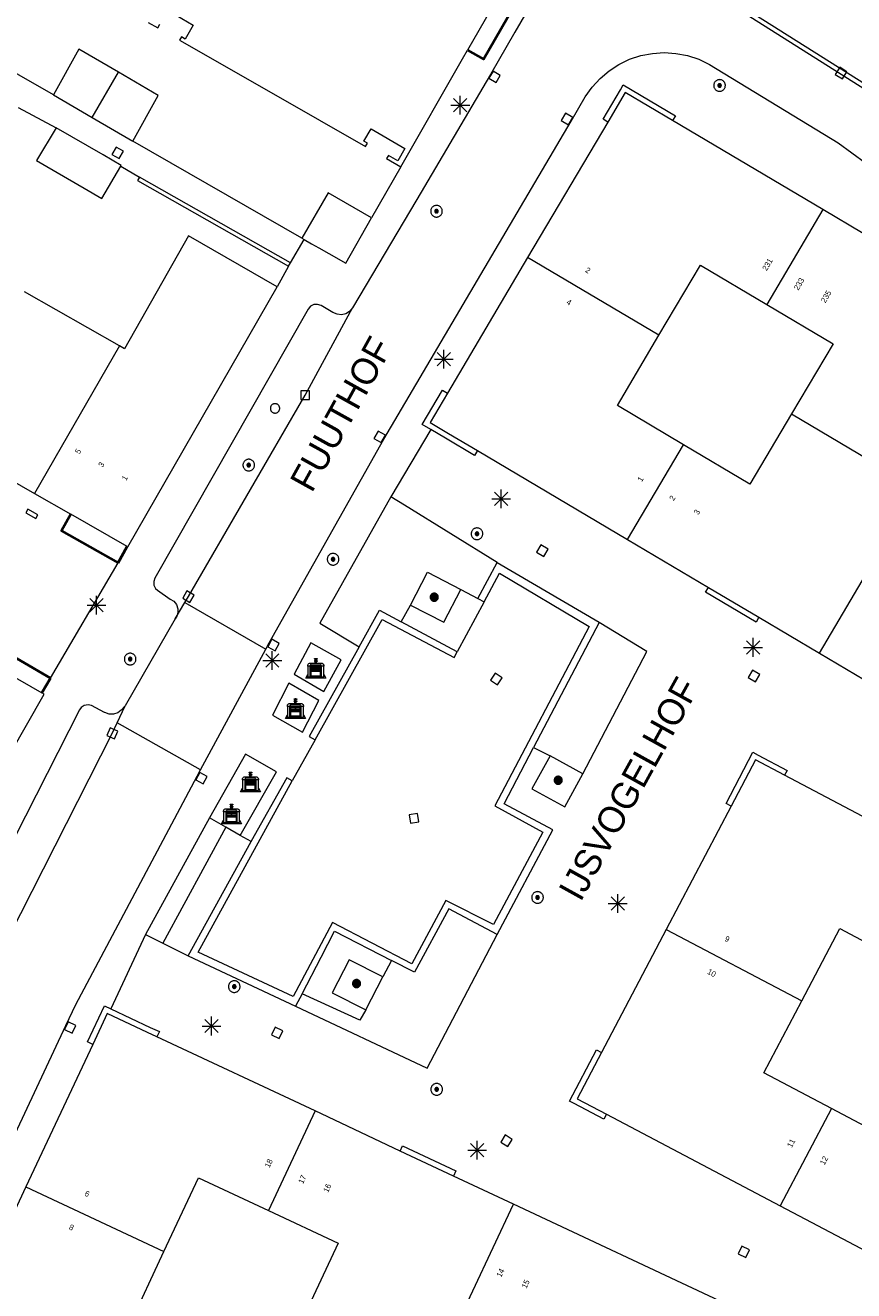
# Model space of a CAD drawing. Header units: metres. Extents: x 135779 to 137489, y 452643 to 455118.
# Tile 436 of 489: x 137313 to 137357, y 454522 to 454590. Entities that reach past the tile are written whole.
import ezdxf
from ezdxf.enums import TextEntityAlignment as Align

# ---------------------------------------------------------------- set-up
doc = ezdxf.new("R2010")
doc.units = ezdxf.units.M
for name, color, linetype, lineweight in [('KTop_BAK_Afval apart plaats', 96, 'Continuous', 13), ('KTop_BTD_Groenvoorziening', 62, 'Continuous', 13), ('KTop_GBI_Toegangstrap', 40, 'Continuous', 40), ('KTop_NAR_Huisnummer (t)', 7, 'Continuous', 13), ('KTop_NAR_Huisnummer tijdelijk (t)', 7, 'Continuous', 13), ('KTop_ORL_Weg_Straatnaam (t)', 7, 'Continuous', 13), ('KTop_OTD_Gesloten verharding', 15, 'Continuous', 13), ('KTop_OTD_Onverhard', 15, 'Continuous', 13), ('KTop_OTD_Open verharding', 15, 'Continuous', 13), ('KTop_PAL_Afsluitpaal', 222, 'Continuous', 13), ('KTop_PAL_Lichtmast', 40, 'Continuous', 13), ('KTop_PND_Grondvlaksituatie van BAG-pand [tachy]', 1, 'Continuous', 13), ('KTop_PND_Pandscheiding', 40, 'Continuous', 13), ('KTop_PUT_Inspectie- of rioolput', 15, 'Continuous', 13), ('KTop_PUT_Kolk', 15, 'Continuous', 13), ('KTop_SHD_Muur', 15, 'Continuous', 13), ('KTop_VGO_Boom', 92, 'Continuous', 13), ('KTop_WGD_Rijbaan_Lokale weg', 251, 'Continuous', 13), ('KTop_WGD_Rijbaan_Lokale weg_verkeersdrempel', 40, 'Continuous', 13), ('KTop_WGD_Voetpad', 251, 'Continuous', 13), ('KTop_WGD_Voetpad_achterpad', 251, 'Continuous', 13)]:
    doc.layers.add(name, color=color, linetype=linetype, lineweight=lineweight)
doc.styles.add('Style-ROVU', font='ROVU.shx')
doc.styles.add('Style-ROVUCURSIEF', font='ROVUCURSIEF.shx')

# ---------------------------------------------------------------- blocks, each defined once
blk = doc.blocks.new('BAK_Afval_apart_plaats')
at = {"layer": 'KTop_BAK_Afval apart plaats'}
for p, q in [((-0.43, 0.141), (-0.425, 0.168)), ((-0.43, 0.118), (-0.43, 0.141)), ((-0.29, 0.118), (-0.43, 0.118)), ((-0.43, 0.118), (-0.43, -0.457)), ((-0.29, 0.118), (-0.43, 0.118)), ((-0.425, 0.168), (-0.416, 0.193)), ((-0.416, 0.193), (-0.403, 0.215)), ((-0.403, 0.215), (-0.384, 0.24)), ((-0.384, 0.24), (-0.364, 0.258)), ((-0.364, 0.258), (-0.342, 0.272)), ((-0.342, 0.272), (0, 0.272)), ((-0.282, 0.167), (-0.29, 0.146)), ((-0.282, 0.167), (-0.29, 0.146)), ((-0.29, 0.146), (-0.29, 0.118)), ((-0.29, 0.146), (-0.29, 0.118)), ((-0.29, -0.429), (-0.29, 0.118)), ((-0.29, 0.118), (-0.29, -0.429)), ((-0.273, 0.186), (-0.282, 0.167)), ((-0.273, 0.186), (-0.282, 0.167)), ((-0.248, 0.217), (-0.273, 0.186)), ((-0.248, 0.217), (-0.273, 0.186)), ((0.248, 0.217), (-0.248, 0.217)), ((0.248, 0.217), (-0.248, 0.217)), ((-0.242, 0.081), (-0.242, 0.153)), ((-0.242, 0.153), (0.242, 0.153)), ((0.242, 0.081), (-0.242, 0.081)), ((-0.242, 0.034), (-0.242, 0.081)), ((-0.242, 0.081), (0.242, 0.081)), ((-0.242, -0.059), (-0.242, 0.034)), ((-0.242, 0.034), (0.242, 0.034)), ((0.242, 0.034), (-0.242, 0.034)), ((-0.073, 0.513), (-0.072, 0.515)), ((-0.073, 0.513), (-0.073, 0.49)), ((-0.072, 0.511), (-0.073, 0.513)), ((-0.072, 0.511), (-0.073, 0.513)), ((-0.073, 0.49), (-0.072, 0.488)), ((-0.073, 0.399), (-0.073, 0.376)), ((-0.072, 0.397), (-0.073, 0.399)), ((-0.073, 0.376), (-0.072, 0.374)), ((-0.072, 0.515), (-0.071, 0.516)), ((-0.07, 0.51), (-0.072, 0.511)), ((-0.07, 0.51), (-0.072, 0.511)), ((-0.072, 0.488), (-0.07, 0.486)), ((-0.07, 0.396), (-0.072, 0.397)), ((-0.072, 0.374), (-0.07, 0.373)), ((-0.071, 0.516), (-0.07, 0.517)), ((-0.07, 0.517), (-0.067, 0.519)), ((-0.069, 0.509), (-0.07, 0.51)), ((-0.069, 0.509), (-0.07, 0.51)), ((-0.07, 0.486), (-0.069, 0.485)), ((-0.069, 0.395), (-0.07, 0.396)), ((-0.07, 0.373), (-0.069, 0.371)), ((-0.066, 0.507), (-0.069, 0.509)), ((-0.066, 0.507), (-0.069, 0.509)), ((-0.069, 0.485), (-0.066, 0.484)), ((-0.066, 0.394), (-0.069, 0.395)), ((-0.069, 0.371), (-0.066, 0.37)), ((-0.067, 0.519), (-0.065, 0.52)), ((-0.063, 0.506), (-0.066, 0.507)), ((-0.063, 0.506), (-0.066, 0.507)), ((-0.066, 0.484), (-0.063, 0.483)), ((-0.063, 0.392), (-0.066, 0.394)), ((-0.066, 0.37), (-0.063, 0.369)), ((-0.065, 0.52), (-0.061, 0.521)), ((-0.059, 0.505), (-0.063, 0.506)), ((-0.059, 0.505), (-0.063, 0.506)), ((-0.063, 0.483), (-0.059, 0.482)), ((-0.059, 0.391), (-0.063, 0.392)), ((-0.063, 0.369), (-0.059, 0.368)), ((-0.061, 0.521), (-0.055, 0.523)), ((-0.054, 0.504), (-0.059, 0.505)), ((-0.054, 0.504), (-0.059, 0.505)), ((-0.059, 0.482), (-0.054, 0.481)), ((-0.054, 0.39), (-0.059, 0.391)), ((-0.059, 0.368), (-0.054, 0.367)), ((-0.055, 0.523), (-0.049, 0.524)), ((-0.048, 0.503), (-0.054, 0.504)), ((-0.048, 0.503), (-0.054, 0.504)), ((-0.054, 0.481), (-0.048, 0.48)), ((-0.048, 0.389), (-0.054, 0.39)), ((-0.054, 0.367), (-0.048, 0.366)), ((-0.049, 0.524), (-0.043, 0.525)), ((-0.043, 0.502), (-0.048, 0.503)), ((-0.043, 0.502), (-0.048, 0.503)), ((-0.048, 0.48), (-0.043, 0.479)), ((-0.043, 0.388), (-0.048, 0.389)), ((-0.048, 0.366), (-0.043, 0.365)), ((-0.043, 0.525), (-0.035, 0.526)), ((-0.036, 0.501), (-0.043, 0.502)), ((-0.036, 0.501), (-0.043, 0.502)), ((-0.043, 0.479), (-0.036, 0.478)), ((-0.036, 0.388), (-0.043, 0.388)), ((-0.043, 0.365), (-0.036, 0.364)), ((-0.03, 0.501), (-0.036, 0.501)), ((-0.03, 0.501), (-0.036, 0.501)), ((-0.036, 0.478), (-0.03, 0.478)), ((-0.03, 0.387), (-0.036, 0.388)), ((-0.036, 0.364), (-0.03, 0.364)), ((-0.035, 0.526), (-0.029, 0.527)), ((-0.021, 0.5), (-0.03, 0.501)), ((-0.021, 0.5), (-0.03, 0.501)), ((-0.03, 0.478), (-0.028, 0.478)), ((-0.021, 0.387), (-0.03, 0.387)), ((-0.03, 0.364), (-0.028, 0.364)), ((-0.029, 0.527), (-0.023, 0.527)), ((-0.028, 0.478), (-0.021, 0.477)), ((-0.028, 0.468), (-0.028, 0.478)), ((-0.028, 0.478), (-0.021, 0.477)), ((-0.028, 0.4), (-0.028, 0.468)), ((-0.028, 0.468), (-0.021, 0.468)), ((-0.021, 0.468), (-0.028, 0.468)), ((-0.021, 0.4), (-0.028, 0.4)), ((-0.028, 0.364), (-0.021, 0.363)), ((-0.028, 0.355), (-0.028, 0.364)), ((-0.028, 0.364), (-0.021, 0.363)), ((-0.028, 0.272), (-0.028, 0.355)), ((-0.028, 0.355), (-0.021, 0.354)), ((-0.021, 0.354), (-0.028, 0.355)), ((0.028, 0.272), (-0.028, 0.272)), ((-0.023, 0.527), (-0.013, 0.528)), ((-0.014, 0.5), (-0.021, 0.5)), ((-0.014, 0.5), (-0.021, 0.5)), ((-0.021, 0.477), (-0.014, 0.477)), ((-0.021, 0.477), (-0.014, 0.477)), ((-0.021, 0.468), (-0.014, 0.468)), ((-0.014, 0.468), (-0.021, 0.468)), ((-0.014, 0.399), (-0.021, 0.4)), ((-0.014, 0.386), (-0.021, 0.387)), ((-0.021, 0.363), (-0.014, 0.363)), ((-0.021, 0.363), (-0.014, 0.363)), ((-0.021, 0.354), (-0.014, 0.354)), ((-0.014, 0.354), (-0.021, 0.354)), ((0, 0.5), (-0.014, 0.5)), ((0, 0.5), (-0.014, 0.5)), ((-0.014, 0.477), (0, 0.477)), ((-0.014, 0.477), (0, 0.477)), ((-0.014, 0.468), (0, 0.468)), ((0, 0.468), (-0.014, 0.468)), ((0, 0.399), (-0.014, 0.399)), ((0, 0.386), (-0.014, 0.386)), ((-0.014, 0.363), (0, 0.363)), ((-0.014, 0.363), (0, 0.363)), ((-0.014, 0.354), (0, 0.354)), ((0, 0.354), (-0.014, 0.354)), ((-0.013, 0.528), (-0.005, 0.528)), ((-0.005, 0.528), (0, 0.528)), ((0, 0.528), (0.005, 0.528)), ((0, 0.5), (0, 0.477)), ((0, 0.477), (0, 0.5)), ((0, 0.477), (0, 0.5)), ((0, 0.5), (0.014, 0.5)), ((0.014, 0.5), (0, 0.5)), ((0.014, 0.477), (0, 0.477)), ((0, 0.477), (0.014, 0.477)), ((0.014, 0.468), (0, 0.468)), ((0, 0.468), (0, 0.399)), ((0, 0.468), (0, 0.399)), ((0.014, 0.468), (0, 0.468)), ((0, 0.399), (0.014, 0.399)), ((0, 0.363), (0, 0.386)), ((0, 0.363), (0, 0.386)), ((0, 0.386), (0.014, 0.386)), ((0.014, 0.363), (0, 0.363)), ((0, 0.363), (0.014, 0.363)), ((0, 0.354), (0.014, 0.354)), ((0, 0.272), (0, 0.354)), ((0, 0.354), (0, 0.272)), ((0.014, 0.354), (0, 0.354)), ((0, 0.272), (0.342, 0.272)), ((0.028, 0.272), (0, 0.272)), ((0, 0.272), (0.028, 0.272)), ((0.005, 0.528), (0.013, 0.528)), ((0.013, 0.528), (0.023, 0.527)), ((0.014, 0.5), (0.021, 0.5)), ((0.021, 0.5), (0.014, 0.5)), ((0.021, 0.477), (0.014, 0.477)), ((0.014, 0.477), (0.021, 0.477)), ((0.021, 0.468), (0.014, 0.468)), ((0.021, 0.468), (0.014, 0.468)), ((0.014, 0.399), (0.021, 0.4)), ((0.014, 0.386), (0.021, 0.387)), ((0.021, 0.363), (0.014, 0.363)), ((0.014, 0.363), (0.021, 0.363)), ((0.014, 0.354), (0.021, 0.354)), ((0.021, 0.354), (0.014, 0.354)), ((0.021, 0.5), (0.03, 0.501)), ((0.03, 0.501), (0.021, 0.5)), ((0.028, 0.478), (0.021, 0.477)), ((0.021, 0.477), (0.028, 0.478)), ((0.021, 0.468), (0.028, 0.468)), ((0.028, 0.468), (0.021, 0.468)), ((0.028, 0.468), (0.021, 0.468)), ((0.021, 0.4), (0.028, 0.4)), ((0.021, 0.387), (0.03, 0.387)), ((0.028, 0.364), (0.021, 0.363)), ((0.021, 0.363), (0.028, 0.364)), ((0.021, 0.354), (0.028, 0.355)), ((0.028, 0.355), (0.021, 0.354)), ((0.023, 0.527), (0.029, 0.527)), ((0.03, 0.478), (0.028, 0.478)), ((0.028, 0.478), (0.028, 0.468)), ((0.028, 0.4), (0.028, 0.468)), ((0.03, 0.364), (0.028, 0.364)), ((0.028, 0.364), (0.028, 0.355)), ((0.028, 0.355), (0.028, 0.272)), ((0.029, 0.527), (0.035, 0.526)), ((0.03, 0.501), (0.036, 0.501)), ((0.036, 0.501), (0.03, 0.501)), ((0.036, 0.478), (0.03, 0.478)), ((0.03, 0.387), (0.036, 0.388)), ((0.036, 0.364), (0.03, 0.364)), ((0.035, 0.526), (0.043, 0.525)), ((0.036, 0.501), (0.043, 0.502)), ((0.043, 0.502), (0.036, 0.501)), ((0.043, 0.479), (0.036, 0.478)), ((0.036, 0.388), (0.043, 0.388)), ((0.043, 0.365), (0.036, 0.364)), ((0.043, 0.525), (0.049, 0.524)), ((0.043, 0.502), (0.048, 0.503)), ((0.048, 0.503), (0.043, 0.502)), ((0.048, 0.48), (0.043, 0.479)), ((0.043, 0.388), (0.048, 0.389)), ((0.048, 0.366), (0.043, 0.365)), ((0.048, 0.503), (0.054, 0.504)), ((0.054, 0.504), (0.048, 0.503)), ((0.054, 0.481), (0.048, 0.48)), ((0.048, 0.389), (0.054, 0.39)), ((0.054, 0.367), (0.048, 0.366)), ((0.049, 0.524), (0.055, 0.523)), ((0.054, 0.504), (0.059, 0.505)), ((0.059, 0.505), (0.054, 0.504)), ((0.059, 0.482), (0.054, 0.481)), ((0.054, 0.39), (0.059, 0.391)), ((0.059, 0.368), (0.054, 0.367)), ((0.055, 0.523), (0.061, 0.521)), ((0.059, 0.505), (0.063, 0.506)), ((0.063, 0.506), (0.059, 0.505)), ((0.063, 0.483), (0.059, 0.482)), ((0.059, 0.391), (0.063, 0.392)), ((0.063, 0.369), (0.059, 0.368)), ((0.061, 0.521), (0.065, 0.52)), ((0.063, 0.506), (0.066, 0.507)), ((0.066, 0.507), (0.063, 0.506)), ((0.066, 0.484), (0.063, 0.483)), ((0.063, 0.392), (0.066, 0.394)), ((0.066, 0.37), (0.063, 0.369)), ((0.065, 0.52), (0.067, 0.519)), ((0.066, 0.507), (0.069, 0.509)), ((0.069, 0.509), (0.066, 0.507)), ((0.069, 0.485), (0.066, 0.484)), ((0.066, 0.394), (0.069, 0.395)), ((0.069, 0.371), (0.066, 0.37)), ((0.067, 0.519), (0.07, 0.517)), ((0.069, 0.509), (0.07, 0.51)), ((0.07, 0.51), (0.069, 0.509)), ((0.07, 0.486), (0.069, 0.485)), ((0.069, 0.395), (0.07, 0.396)), ((0.07, 0.373), (0.069, 0.371)), ((0.07, 0.517), (0.071, 0.516)), ((0.07, 0.51), (0.072, 0.511)), ((0.072, 0.511), (0.07, 0.51)), ((0.072, 0.488), (0.07, 0.486)), ((0.07, 0.396), (0.072, 0.397)), ((0.072, 0.374), (0.07, 0.373)), ((0.071, 0.516), (0.072, 0.515)), ((0.072, 0.515), (0.073, 0.513)), ((0.072, 0.511), (0.073, 0.513)), ((0.073, 0.513), (0.072, 0.511)), ((0.073, 0.49), (0.072, 0.488)), ((0.072, 0.397), (0.073, 0.399)), ((0.073, 0.376), (0.072, 0.374)), ((0.073, 0.513), (0.073, 0.49)), ((0.073, 0.399), (0.073, 0.376)), ((0.242, 0.153), (0.242, 0.081)), ((0.242, 0.081), (0.242, 0.034)), ((0.242, 0.034), (0.242, -0.059)), ((0.273, 0.186), (0.248, 0.217)), ((0.273, 0.186), (0.248, 0.217)), ((0.282, 0.167), (0.273, 0.186)), ((0.282, 0.167), (0.273, 0.186)), ((0.29, 0.146), (0.282, 0.167)), ((0.29, 0.146), (0.282, 0.167)), ((0.29, 0.118), (0.29, 0.146)), ((0.29, 0.118), (0.29, 0.146)), ((0.43, 0.118), (0.29, 0.118)), ((0.29, 0.118), (0.29, -0.429)), ((0.43, 0.118), (0.29, 0.118)), ((0.29, -0.429), (0.29, 0.118)), ((0.342, 0.272), (0.364, 0.258)), ((0.364, 0.258), (0.384, 0.24)), ((0.384, 0.24), (0.403, 0.215)), ((0.403, 0.215), (0.416, 0.193)), ((0.416, 0.193), (0.425, 0.168)), ((0.425, 0.168), (0.43, 0.141)), ((0.43, 0.141), (0.43, 0.118)), ((0.43, -0.457), (0.43, 0.118)), ((-0.528, -0.528), (-0.43, -0.332)), ((0.528, -0.528), (-0.528, -0.528)), ((-0.43, -0.332), (-0.43, -0.457)), ((-0.43, -0.457), (0.43, -0.457)), ((-0.43, -0.457), (0.43, -0.457)), ((0.29, -0.429), (-0.29, -0.429)), ((-0.29, -0.429), (0.29, -0.429)), ((0.242, -0.059), (-0.242, -0.059)), ((-0.242, -0.059), (-0.242, -0.092)), ((0.242, -0.059), (-0.242, -0.059)), ((-0.242, -0.092), (0.242, -0.092)), ((-0.242, -0.11), (-0.242, -0.092)), ((-0.242, -0.092), (0.242, -0.092)), ((0.242, -0.11), (-0.242, -0.11)), ((0.242, -0.11), (-0.242, -0.11)), ((-0.242, -0.147), (0.242, -0.147)), ((-0.242, -0.41), (-0.242, -0.147)), ((0.242, -0.41), (-0.242, -0.41)), ((0.242, -0.11), (0.242, -0.059)), ((0.242, -0.092), (0.242, -0.11)), ((0.242, -0.092), (0.242, -0.11)), ((0.242, -0.147), (0.242, -0.41)), ((0.43, -0.457), (0.43, -0.332)), ((0.43, -0.332), (0.528, -0.528))]:
    blk.add_line(p, q, dxfattribs=at)
at = {"layer": 'KTop_BAK_Afval apart plaats', "flags": 128}
blk.add_lwpolyline([(0.029, 0.413), (0.035, 0.412), (0.043, 0.411), (0.049, 0.41), (0.055, 0.409), (0.061, 0.407), (0.065, 0.406), (0.067, 0.405), (0.07, 0.403), (0.071, 0.402), (0.072, 0.401), (0.073, 0.399), (0.072, 0.397), (0.07, 0.396), (0.069, 0.395), (0.066, 0.394), (0.063, 0.392), (0.059, 0.391), (0.054, 0.39), (0.048, 0.389), (0.043, 0.388), (0.036, 0.388), (0.03, 0.387), (0.021, 0.387), (0.014, 0.386), (0, 0.386), (-0.014, 0.386), (-0.021, 0.387), (-0.03, 0.387), (-0.036, 0.388), (-0.043, 0.388), (-0.048, 0.389), (-0.054, 0.39), (-0.059, 0.391), (-0.063, 0.392), (-0.066, 0.394), (-0.069, 0.395), (-0.07, 0.396), (-0.072, 0.397), (-0.073, 0.399), (-0.072, 0.401), (-0.071, 0.402), (-0.07, 0.403), (-0.067, 0.405), (-0.065, 0.406), (-0.061, 0.407), (-0.055, 0.409), (-0.049, 0.41), (-0.043, 0.411), (-0.035, 0.412), (-0.029, 0.413), (-0.028, 0.413), (-0.028, 0.4), (-0.021, 0.4), (-0.014, 0.399), (0, 0.399), (0.014, 0.399), (0.021, 0.4), (0.028, 0.4), (0.028, 0.413), (0.029, 0.413), (0.028, 0.413)], dxfattribs=at)
at = {"layer": 'KTop_BAK_Afval apart plaats'}
for p in [(0, 0), (-0.43, -0.457)]:
    blk.add_point(p, dxfattribs=at)
blk = doc.blocks.new('PAL_Lichtmast')
at = {"layer": 'KTop_PAL_Lichtmast'}
for p, q in [((-0.354, -0.354), (0.354, 0.354)), ((0.354, -0.354), (-0.354, 0.354)), ((0, -0.5), (0, 0.5)), ((-0.5, 0), (0.5, 0))]:
    blk.add_line(p, q, dxfattribs=at)
blk = doc.blocks.new('PAL_Afsluitpaal')
at = {"layer": 'KTop_PAL_Afsluitpaal', "flags": 128}
blk.add_lwpolyline([(0.25, 0), (0.249, 0.026), (0.245, 0.052), (0.238, 0.077), (0.228, 0.102), (0.217, 0.125), (0.202, 0.147), (0.186, 0.167), (0.167, 0.186), (0.147, 0.202), (0.125, 0.217), (0.102, 0.228), (0.077, 0.238), (0.052, 0.245), (0.026, 0.249), (0, 0.25), (-0.026, 0.249), (-0.052, 0.245), (-0.077, 0.238), (-0.102, 0.228), (-0.125, 0.217), (-0.147, 0.202), (-0.167, 0.186), (-0.186, 0.167), (-0.202, 0.147), (-0.217, 0.125), (-0.228, 0.102), (-0.238, 0.077), (-0.245, 0.052), (-0.249, 0.026), (-0.25, 0), (-0.249, -0.026), (-0.245, -0.052), (-0.238, -0.077), (-0.228, -0.102), (-0.217, -0.125), (-0.202, -0.147), (-0.186, -0.167), (-0.167, -0.186), (-0.147, -0.202), (-0.125, -0.217), (-0.102, -0.228), (-0.077, -0.238), (-0.052, -0.245), (-0.026, -0.249), (0, -0.25), (0.026, -0.249), (0.052, -0.245), (0.077, -0.238), (0.102, -0.228), (0.125, -0.217), (0.147, -0.202), (0.167, -0.186), (0.186, -0.167), (0.202, -0.147), (0.217, -0.125), (0.228, -0.102), (0.238, -0.077), (0.245, -0.052), (0.249, -0.026), (0.25, 0)], dxfattribs=at)
blk = doc.blocks.new('PUT_Kolk')
at = {"layer": 'KTop_PUT_Kolk', "flags": 128}
blk.add_lwpolyline([(0.225, -0.225), (0.225, 0.225), (-0.225, 0.225), (-0.225, -0.225), (0.225, -0.225)], dxfattribs=at)
blk = doc.blocks.new('PUT_Inspectie-_of_rioolput')
at = {"layer": 'KTop_PUT_Inspectie- of rioolput', "flags": 128}
for points in [[(0.31, 0), (0.308, 0.032), (0.303, 0.064), (0.294, 0.095), (0.283, 0.126), (0.268, 0.155), (0.25, 0.182), (0.23, 0.207), (0.207, 0.23), (0.182, 0.25), (0.154, 0.268), (0.126, 0.283), (0.095, 0.294), (0.064, 0.303), (0.032, 0.308), (0, 0.309), (-0.032, 0.308), (-0.064, 0.303), (-0.096, 0.294), (-0.126, 0.283), (-0.155, 0.268), (-0.182, 0.25), (-0.207, 0.23), (-0.23, 0.207), (-0.25, 0.182), (-0.268, 0.154), (-0.283, 0.126), (-0.294, 0.095), (-0.303, 0.064), (-0.308, 0.032), (-0.309, 0), (-0.308, -0.032), (-0.303, -0.064), (-0.294, -0.096), (-0.283, -0.126), (-0.268, -0.155), (-0.25, -0.182), (-0.23, -0.207), (-0.207, -0.23), (-0.182, -0.25), (-0.155, -0.268), (-0.126, -0.283), (-0.096, -0.294), (-0.064, -0.303), (-0.032, -0.308), (0, -0.309), (0.032, -0.308), (0.064, -0.303), (0.095, -0.294), (0.126, -0.283), (0.155, -0.268), (0.182, -0.25), (0.207, -0.23), (0.23, -0.207), (0.25, -0.182), (0.268, -0.155), (0.283, -0.126), (0.294, -0.096), (0.303, -0.064), (0.308, -0.032), (0.31, 0)], [(0.095, 0), (0.094, 0.009), (0.092, 0.019), (0.09, 0.029), (0.086, 0.038), (0.082, 0.047), (0.076, 0.055), (0.07, 0.063), (0.063, 0.07), (0.055, 0.076), (0.047, 0.082), (0.038, 0.086), (0.029, 0.09), (0.019, 0.092), (0.009, 0.094), (0, 0.094), (-0.01, 0.094), (-0.02, 0.092), (-0.029, 0.09), (-0.039, 0.086), (-0.048, 0.082), (-0.056, 0.076), (-0.064, 0.07), (-0.071, 0.063), (-0.077, 0.055), (-0.082, 0.047), (-0.087, 0.038), (-0.09, 0.029), (-0.093, 0.019), (-0.094, 0.009), (-0.095, 0), (-0.094, -0.01), (-0.093, -0.02), (-0.09, -0.029), (-0.087, -0.039), (-0.082, -0.048), (-0.077, -0.056), (-0.071, -0.064), (-0.064, -0.071), (-0.056, -0.077), (-0.047, -0.082), (-0.039, -0.087), (-0.029, -0.09), (-0.02, -0.093), (-0.01, -0.094), (0, -0.095), (0.009, -0.094), (0.019, -0.093), (0.029, -0.09), (0.038, -0.087), (0.047, -0.082), (0.055, -0.077), (0.063, -0.071), (0.07, -0.064), (0.076, -0.056), (0.082, -0.047), (0.086, -0.039), (0.09, -0.029), (0.092, -0.02), (0.094, -0.01), (0.095, 0)], [(0.035, 0), (0.034, 0.003), (0.034, 0.007), (0.033, 0.01), (0.031, 0.014), (0.03, 0.017), (0.028, 0.02), (0.026, 0.023), (0.023, 0.026), (0.02, 0.028), (0.017, 0.03), (0.014, 0.031), (0.01, 0.033), (0.007, 0.034), (0.003, 0.034), (0, 0.034), (-0.004, 0.034), (-0.007, 0.034), (-0.011, 0.033), (-0.014, 0.031), (-0.018, 0.03), (-0.021, 0.028), (-0.023, 0.026), (-0.026, 0.023), (-0.028, 0.02), (-0.03, 0.017), (-0.032, 0.014), (-0.033, 0.01), (-0.034, 0.007), (-0.035, 0.003), (-0.035, 0), (-0.035, -0.004), (-0.034, -0.007), (-0.033, -0.011), (-0.032, -0.014), (-0.03, -0.018), (-0.028, -0.021), (-0.026, -0.023), (-0.023, -0.026), (-0.021, -0.028), (-0.017, -0.03), (-0.014, -0.032), (-0.011, -0.033), (-0.007, -0.034), (-0.004, -0.035), (0, -0.035), (0.003, -0.035), (0.007, -0.034), (0.01, -0.033), (0.014, -0.032), (0.017, -0.03), (0.02, -0.028), (0.023, -0.026), (0.026, -0.023), (0.028, -0.021), (0.03, -0.017), (0.031, -0.014), (0.033, -0.011), (0.034, -0.007), (0.034, -0.004), (0.035, 0)], [(0.01, 0.02), (0.007, 0.02), (0.005, 0.021), (0.003, 0.022), (0.001, 0.022), (-0.001, 0.022), (-0.004, 0.022), (-0.006, 0.021), (-0.008, 0.02), (-0.01, 0.019), (-0.012, 0.018), (-0.014, 0.017), (-0.016, 0.015), (-0.017, 0.013), (-0.019, 0.012), (-0.02, 0.009), (-0.021, 0.007), (-0.022, 0.005), (-0.022, 0.003), (-0.022, 0.001), (-0.022, -0.001), (-0.022, -0.004), (-0.022, -0.006), (-0.021, -0.008), (-0.02, -0.01), (-0.019, -0.012), (-0.017, -0.014), (-0.016, -0.016), (-0.014, -0.017), (-0.012, -0.019), (-0.01, -0.02), (-0.008, -0.021), (-0.006, -0.022), (-0.003, -0.022), (-0.001, -0.022), (0.001, -0.022), (0.003, -0.022), (0.005, -0.022), (0.008, -0.021), (0.01, -0.02), (0.012, -0.019), (0.014, -0.017), (0.015, -0.016), (0.017, -0.014), (0.018, -0.012), (0.02, -0.01), (0.02, -0.008), (0.021, -0.006), (0.022, -0.003), (0.022, -0.001), (0.022, 0.001), (0.022, 0.003), (0.021, 0.005), (0.02, 0.008), (0.019, 0.01), (0.018, 0.012), (0.017, 0.014), (0.015, 0.015), (0.013, 0.017), (0.012, 0.018), (0.01, 0.02)]]:
    blk.add_lwpolyline(points, dxfattribs=at)
blk = doc.blocks.new('VGO_Boom')
at = {"layer": 'KTop_VGO_Boom', "flags": 128}
for points in [[(0.215, 0), (0.214, 0.022), (0.21, 0.045), (0.204, 0.066), (0.196, 0.087), (0.186, 0.108), (0.174, 0.126), (0.16, 0.144), (0.144, 0.16), (0.126, 0.174), (0.107, 0.186), (0.087, 0.196), (0.066, 0.204), (0.045, 0.21), (0.022, 0.214), (-0.001, 0.215), (-0.023, 0.214), (-0.045, 0.21), (-0.067, 0.204), (-0.088, 0.196), (-0.108, 0.186), (-0.127, 0.174), (-0.144, 0.16), (-0.16, 0.144), (-0.174, 0.126), (-0.187, 0.107), (-0.197, 0.087), (-0.205, 0.066), (-0.211, 0.045), (-0.214, 0.022), (-0.215, -0.001), (-0.214, -0.023), (-0.211, -0.045), (-0.205, -0.067), (-0.197, -0.088), (-0.187, -0.108), (-0.174, -0.127), (-0.16, -0.144), (-0.144, -0.16), (-0.127, -0.174), (-0.108, -0.187), (-0.088, -0.197), (-0.067, -0.205), (-0.045, -0.211), (-0.023, -0.214), (0, -0.215), (0.022, -0.214), (0.045, -0.211), (0.066, -0.205), (0.087, -0.197), (0.108, -0.187), (0.126, -0.174), (0.144, -0.16), (0.16, -0.144), (0.174, -0.127), (0.186, -0.108), (0.196, -0.088), (0.204, -0.067), (0.21, -0.045), (0.214, -0.023), (0.215, -0.001)], [(0.155, 0), (0.154, 0.016), (0.152, 0.032), (0.147, 0.048), (0.142, 0.063), (0.134, 0.078), (0.125, 0.091), (0.115, 0.104), (0.104, 0.115), (0.091, 0.125), (0.077, 0.134), (0.063, 0.142), (0.048, 0.147), (0.032, 0.152), (0.016, 0.154), (-0.001, 0.155), (-0.017, 0.154), (-0.033, 0.152), (-0.048, 0.147), (-0.064, 0.142), (-0.078, 0.134), (-0.092, 0.125), (-0.104, 0.115), (-0.116, 0.104), (-0.126, 0.091), (-0.135, 0.077), (-0.142, 0.063), (-0.148, 0.048), (-0.152, 0.032), (-0.155, 0.016), (-0.155, -0.001), (-0.155, -0.017), (-0.152, -0.033), (-0.148, -0.048), (-0.142, -0.064), (-0.135, -0.078), (-0.126, -0.092), (-0.116, -0.104), (-0.104, -0.116), (-0.092, -0.126), (-0.078, -0.135), (-0.064, -0.142), (-0.048, -0.148), (-0.033, -0.152), (-0.017, -0.155), (0, -0.155), (0.016, -0.155), (0.032, -0.152), (0.048, -0.148), (0.063, -0.142), (0.078, -0.135), (0.091, -0.126), (0.104, -0.116), (0.115, -0.104), (0.125, -0.092), (0.134, -0.078), (0.142, -0.064), (0.147, -0.048), (0.152, -0.033), (0.154, -0.017), (0.155, -0.001)], [(0.095, 0), (0.094, 0.01), (0.093, 0.02), (0.09, 0.029), (0.087, 0.039), (0.082, 0.048), (0.077, 0.056), (0.071, 0.064), (0.064, 0.071), (0.056, 0.077), (0.047, 0.082), (0.039, 0.087), (0.029, 0.09), (0.02, 0.093), (0.01, 0.094), (-0.001, 0.095), (-0.01, 0.094), (-0.02, 0.093), (-0.03, 0.09), (-0.039, 0.087), (-0.048, 0.082), (-0.056, 0.077), (-0.064, 0.071), (-0.071, 0.064), (-0.077, 0.056), (-0.083, 0.047), (-0.087, 0.039), (-0.091, 0.029), (-0.093, 0.02), (-0.095, 0.01), (-0.095, -0.001), (-0.095, -0.01), (-0.093, -0.02), (-0.091, -0.03), (-0.087, -0.039), (-0.083, -0.048), (-0.077, -0.056), (-0.071, -0.064), (-0.064, -0.071), (-0.056, -0.077), (-0.048, -0.083), (-0.039, -0.087), (-0.03, -0.091), (-0.02, -0.093), (-0.01, -0.095), (0, -0.095), (0.01, -0.095), (0.02, -0.093), (0.029, -0.091), (0.039, -0.087), (0.048, -0.083), (0.056, -0.077), (0.064, -0.071), (0.071, -0.064), (0.077, -0.056), (0.082, -0.048), (0.087, -0.039), (0.09, -0.03), (0.093, -0.02), (0.094, -0.01), (0.095, -0.001)], [(0.035, 0), (0.035, 0.004), (0.034, 0.007), (0.033, 0.011), (0.032, 0.014), (0.03, 0.018), (0.028, 0.021), (0.026, 0.023), (0.023, 0.026), (0.021, 0.028), (0.017, 0.03), (0.014, 0.032), (0.011, 0.033), (0.007, 0.034), (0.004, 0.035), (-0.001, 0.035), (-0.004, 0.035), (-0.008, 0.034), (-0.011, 0.033), (-0.015, 0.032), (-0.018, 0.03), (-0.021, 0.028), (-0.024, 0.026), (-0.027, 0.023), (-0.029, 0.021), (-0.031, 0.017), (-0.032, 0.014), (-0.034, 0.011), (-0.035, 0.007), (-0.035, 0.004), (-0.035, -0.001), (-0.035, -0.004), (-0.035, -0.008), (-0.034, -0.011), (-0.032, -0.015), (-0.031, -0.018), (-0.029, -0.021), (-0.027, -0.024), (-0.024, -0.027), (-0.021, -0.029), (-0.018, -0.031), (-0.015, -0.032), (-0.011, -0.034), (-0.008, -0.035), (-0.004, -0.035), (0, -0.035), (0.004, -0.035), (0.007, -0.035), (0.011, -0.034), (0.014, -0.032), (0.018, -0.031), (0.021, -0.029), (0.023, -0.027), (0.026, -0.024), (0.028, -0.021), (0.03, -0.018), (0.032, -0.015), (0.033, -0.011), (0.034, -0.008), (0.035, -0.004), (0.035, 0)]]:
    blk.add_lwpolyline(points, dxfattribs=at)

msp = doc.modelspace()

# ---------------------------------------------------------------- linework, layer by layer
at = {"layer": 'KTop_BTD_Groenvoorziening', "flags": 128}
for points in [[(137347.665, 454595.485), (137346.733, 454593.368), (137363.947, 454582.515), (137365.524, 454585.009)], [(137333.446, 454558.748), (137334.351, 454560.494), (137336.124, 454559.576)], [(137342.624, 454549.765), (137340.874, 454550.724)], [(137323.608, 454546.917), (137320.244, 454540.751)], [(137331.063, 454537.194), (137331.961, 454538.961)]]:
    msp.add_lwpolyline(points, dxfattribs=at)
at = {"layer": 'KTop_GBI_Toegangstrap', "flags": 128}
for points in [[(137336.474, 454588.282), (137337.332, 454587.794), (137338.867, 454590.488), (137338.013, 454590.973)], [(137315.353, 454563.578), (137314.857, 454562.701), (137317.879, 454560.991)], [(137317.879, 454560.991), (137318.35, 454561.865)], [(137314.27, 454554.851), (137311.091, 454556.704), (137310.621, 454555.921), (137310.614, 454555.909)], [(137313.816, 454554.072), (137313.816, 454554.073), (137314.27, 454554.851)]]:
    msp.add_lwpolyline(points, dxfattribs=at)
at = {"layer": 'KTop_OTD_Gesloten verharding', "flags": 128}
for points in [[(137337.03, 454559.098), (137338.049, 454561.004)], [(137337.357, 454558.925), (137338.173, 454560.451), (137342.956, 454557.611), (137337.934, 454548.066), (137340.487, 454546.661), (137337.869, 454541.739), (137335.322, 454543.02), (137333.514, 454539.65), (137329.293, 454541.853), (137327.196, 454537.908), (137322.135, 454540.269), (137327.147, 454549.386)], [(137343.481, 454557.815), (137339.991, 454551.163)], [(137323.608, 454546.917), (137322.731, 454547.415)], [(137324.378, 454546.479), (137323.608, 454546.917)], [(137321.608, 454540.076), (137324.952, 454546.153)], [(137338.056, 454541.217), (137335.478, 454542.569), (137333.647, 454539.211), (137332.434, 454539.831)], [(137327.664, 454538.055), (137328.684, 454540.013), (137329.398, 454541.385), (137332.434, 454539.831)], [(137327.664, 454538.055), (137327.322, 454537.398)]]:
    msp.add_lwpolyline(points, dxfattribs=at)
at = {"layer": 'KTop_OTD_Onverhard', "flags": 128}
msp.add_lwpolyline([(137330.704, 454556.522), (137331.797, 454558.48), (137332.95, 454557.848)], dxfattribs=at)
at = {"layer": 'KTop_OTD_Open verharding', "flags": 128}
for points in [[(137328.37, 454551.567), (137331.932, 454557.983), (137335.771, 454555.96), (137335.927, 454556.251)], [(137331.961, 454538.961), (137330.171, 454539.871), (137329.273, 454538.104), (137331.063, 454537.194)], [(137332.434, 454539.831), (137331.961, 454538.961)], [(137331.063, 454537.194), (137330.735, 454536.646), (137327.664, 454538.055)]]:
    msp.add_lwpolyline(points, dxfattribs=at)
at = {"layer": 'KTop_PND_Grondvlaksituatie van BAG-pand [tachy]', "flags": 128}
for points in [[(137320.061, 454590.671), (137321.871, 454589.601), (137321.441, 454588.871), (137321.251, 454588.981), (137321.146, 454588.809), (137326.137, 454585.956), (137331.045, 454583.151), (137331.151, 454583.331), (137330.961, 454583.431), (137331.351, 454584.091), (137333.141, 454583.051), (137332.761, 454582.391), (137332.271, 454582.681), (137332.169, 454582.507), (137332.921, 454582.071)], [(137338.013, 454590.973), (137336.474, 454588.282)], [(137319.47, 454589.759), (137319.982, 454589.465), (137320.101, 454589.661)], [(137317.896, 454587.101), (137315.781, 454588.331), (137314.421, 454585.901)], [(137332.921, 454582.071), (137336.207, 454587.816), (137336.474, 454588.282)], [(137318.651, 454583.441), (137320.011, 454585.871), (137317.896, 454587.101)], [(137314.421, 454585.901), (137316.496, 454584.694)], [(137347.4, 454584.528), (137344.879, 454586.021), (137343.952, 454584.455)], [(137316.496, 454584.694), (137318.651, 454583.441)], [(137343.952, 454584.455), (137339.68, 454577.242)], [(137355.397, 454579.791), (137347.4, 454584.528)], [(137314.571, 454584.151), (137313.531, 454582.401), (137316.06, 454580.936), (137317.001, 454580.391), (137318.019, 454582.104)], [(137318.019, 454582.104), (137318.041, 454582.141), (137317.073, 454582.702), (137314.571, 454584.151)], [(137331.36, 454579.36), (137329.059, 454580.693), (137327.65, 454578.28)], [(137359.704, 454577.24), (137355.397, 454579.791)], [(137327.785, 454578.203), (137328.176, 454577.98), (137328.567, 454577.757), (137329.1, 454577.453), (137330, 454576.94), (137331.36, 454579.36)], [(137326.341, 454575.691), (137321.625, 454578.391), (137318.211, 454572.391), (137317.95, 454572.539)], [(137327.65, 454578.28), (137327.785, 454578.203)], [(137339.68, 454577.242), (137335.41, 454570.03)], [(137346.667, 454573.104), (137348.879, 454576.839), (137352.411, 454574.748)], [(137318.35, 454561.865), (137318.391, 454561.841), (137326.341, 454575.691)], [(137317.95, 454572.539), (137312.894, 454575.413)], [(137352.411, 454574.748), (137355.943, 454572.656), (137353.732, 454568.922)], [(137347.988, 454567.278), (137344.456, 454569.37), (137346.667, 454573.104)], [(137335.41, 454570.03), (137334.482, 454568.463), (137335.465, 454567.881), (137337.003, 454566.97)], [(137353.732, 454568.922), (137351.52, 454565.187), (137347.988, 454567.278)], [(137308.432, 454567.536), (137309.14, 454567.13), (137313.412, 454564.688)], [(137337.003, 454566.97), (137345.002, 454562.236)], [(137313.412, 454564.688), (137315.353, 454563.578)], [(137313.491, 454563.361), (137313.591, 454563.551), (137313.061, 454563.851), (137312.961, 454563.661), (137313.491, 454563.361)], [(137318.35, 454561.865), (137315.353, 454563.578)], [(137345.002, 454562.236), (137349.309, 454559.687)], [(137349.309, 454559.687), (137351.994, 454558.097)], [(137351.994, 454558.097), (137355.216, 454556.19)], [(137355.216, 454556.19), (137365.767, 454549.945)], [(137310.614, 454555.909), (137313.816, 454554.072)], [(137300.996, 454543.008), (137306.011, 454540.141), (137308.485, 454544.478), (137313.933, 454554.005), (137313.816, 454554.072)], [(137353.363, 454549.684), (137351.806, 454550.504), (137350.512, 454548.044)], [(137362.638, 454544.8), (137353.363, 454549.684)], [(137350.512, 454548.044), (137347.061, 454541.485)], [(137347.061, 454541.485), (137343.611, 454534.926)], [(137354.273, 454537.686), (137356.296, 454541.526), (137359.91, 454539.622)], [(137355.864, 454531.942), (137352.25, 454533.846), (137354.273, 454537.686)], [(137319.941, 454535.767), (137319.44, 454536.002), (137317.29, 454537.012), (137316.517, 454535.364)], [(137316.517, 454535.364), (137312.961, 454527.781)], [(137328.356, 454531.817), (137319.941, 454535.767)], [(137343.611, 454534.926), (137342.317, 454532.466), (137343.874, 454531.645)], [(137361.501, 454533.878), (137359.478, 454530.038), (137355.864, 454531.942)], [(137332.895, 454529.686), (137328.356, 454531.817)], [(137343.874, 454531.645), (137353.136, 454526.764)], [(137335.728, 454528.356), (137332.895, 454529.686)], [(137312.961, 454527.781), (137309.808, 454521.057)], [(137320.312, 454524.333), (137322.155, 454528.262), (137325.871, 454526.519)], [(137338.919, 454526.858), (137335.728, 454528.356)], [(137325.871, 454526.519), (137329.588, 454524.776), (137327.746, 454520.847)], [(137350.199, 454521.562), (137338.919, 454526.858)], [(137353.136, 454526.764), (137362.385, 454521.89)], [(137322.186, 454518.661), (137318.47, 454520.404), (137320.312, 454524.333)]]:
    msp.add_lwpolyline(points, dxfattribs=at)
at = {"layer": 'KTop_PND_Pandscheiding', "flags": 128}
for points in [[(137316.496, 454584.694), (137317.896, 454587.101)], [(137355.397, 454579.791), (137352.411, 454574.748)], [(137346.667, 454573.104), (137339.68, 454577.242)], [(137317.95, 454572.539), (137313.412, 454564.688)], [(137353.732, 454568.922), (137360.412, 454564.966)], [(137345.002, 454562.236), (137347.988, 454567.278)], [(137355.216, 454556.19), (137360.412, 454564.966)], [(137347.061, 454541.485), (137354.273, 454537.686)], [(137328.356, 454531.817), (137325.871, 454526.519)], [(137355.864, 454531.942), (137353.136, 454526.764)], [(137312.961, 454527.781), (137320.312, 454524.333)], [(137334.594, 454517.636), (137338.919, 454526.858)]]:
    msp.add_lwpolyline(points, dxfattribs=at)
at = {"layer": 'KTop_SHD_Muur', "flags": 128}
for points in [[(137319.01, 454581.52), (137318.91, 454581.34), (137326.95, 454576.78)], [(137327.05, 454576.96), (137319.01, 454581.52)], [(137326.95, 454576.78), (137327.05, 454576.96)]]:
    msp.add_lwpolyline(points, dxfattribs=at)
at = {"layer": 'KTop_WGD_Rijbaan_Lokale weg', "flags": 128}
for points in [[(137343.373, 454595.019), (137346.6, 454593.187), (137363.993, 454582.193), (137365.281, 454581.289), (137368.452, 454579.164), (137371.582, 454577.237), (137373.79, 454575.878), (137381.239, 454571.402), (137394.25, 454563.671), (137406.868, 454556.167), (137410.231, 454554.174)], [(137339.64, 454590.334), (137338.997, 454589.246), (137337.701, 454586.987), (137333.77, 454580.335), (137330.349, 454574.563)], [(137325.744, 454556.405), (137325.922, 454556.735), (137332.016, 454567.574), (137341.989, 454584.495), (137342.745, 454585.803), (137343.109, 454586.315), (137343.534, 454586.778), (137344.015, 454587.182), (137344.543, 454587.523), (137345.11, 454587.793), (137345.707, 454587.99), (137346.324, 454588.109), (137346.951, 454588.148), (137347.578, 454588.108), (137348.195, 454587.989), (137348.792, 454587.792), (137349.359, 454587.521), (137356.208, 454583.346), (137358.402, 454581.755)], [(137321.429, 454558.879), (137321.616, 454559.195), (137327.833, 454569.916), (137330.349, 454574.563)], [(137334.521, 454568.091), (137332.4, 454564.512)], [(137337.003, 454566.97), (137336.85, 454566.712), (137335.308, 454567.625), (137334.521, 454568.091)], [(137338.049, 454561.004), (137333.128, 454564.06), (137332.4, 454564.512)], [(137314.27, 454554.851), (137317.879, 454560.991)], [(137343.481, 454557.815), (137338.057, 454560.999), (137338.049, 454561.004)], [(137351.994, 454558.097), (137351.841, 454557.839), (137349.156, 454559.428), (137349.309, 454559.687)], [(137321.429, 454558.879), (137325.744, 454556.405)], [(137342.624, 454549.765), (137346.023, 454556.272), (137343.481, 454557.815)], [(137309.538, 454536.359), (137310.846, 454538.723), (137317.559, 454551.915), (137317.82, 454552.477)], [(137322.265, 454549.97), (137317.82, 454552.477)], [(137338.056, 454541.217), (137341.028, 454546.775), (137338.421, 454548.171), (137339.991, 454551.163)], [(137340.874, 454550.724), (137339.91, 454548.965), (137341.66, 454548.007), (137342.624, 454549.765)], [(137339.991, 454551.163), (137340.874, 454550.724)], [(137350.512, 454548.044), (137350.246, 454548.184), (137351.68, 454550.909), (137351.96, 454550.761), (137353.503, 454549.948), (137353.363, 454549.684)], [(137306.577, 454518.193), (137307.077, 454519.266), (137309.793, 454525.098), (137315.085, 454536.369), (137315.621, 454537.492), (137322.089, 454549.644), (137322.265, 454549.97)], [(137319.33, 454541.203), (137317.477, 454537.256)], [(137319.33, 454541.203), (137320.244, 454540.751)], [(137320.244, 454540.751), (137321.608, 454540.076)], [(137327.322, 454537.398), (137334.325, 454534.1), (137338.056, 454541.217)], [(137321.608, 454540.076), (137327.322, 454537.398)], [(137317.477, 454537.256), (137319.581, 454536.268), (137320.069, 454536.039), (137319.941, 454535.767)], [(137343.874, 454531.645), (137343.734, 454531.38), (137342.162, 454532.209), (137341.912, 454532.341), (137343.345, 454535.066), (137343.611, 454534.926)], [(137332.895, 454529.686), (137333.023, 454529.958), (137335.856, 454528.628), (137335.728, 454528.356)]]:
    msp.add_lwpolyline(points, dxfattribs=at)
at = {"layer": 'KTop_WGD_Rijbaan_Lokale weg_verkeersdrempel', "flags": 128}
for points in [[(137320.915, 454558.014), (137321.429, 454558.879)], [(137320.915, 454558.014), (137318.241, 454553.384)], [(137322.265, 454549.97), (137325.744, 454556.405)], [(137317.82, 454552.477), (137318.241, 454553.384)]]:
    msp.add_lwpolyline(points, dxfattribs=at)
at = {"layer": 'KTop_WGD_Voetpad', "flags": 128}
for points in [[(137343.952, 454584.455), (137343.694, 454584.608), (137344.618, 454586.168), (137344.774, 454586.432), (137347.553, 454584.786), (137347.4, 454584.528)], [(137332.921, 454582.071), (137331.36, 454579.36)], [(137327.05, 454576.96), (137327.785, 454578.203)], [(137326.95, 454576.78), (137326.341, 454575.691)], [(137330.349, 454574.563), (137330.2, 454574.376), (137329.998, 454574.248), (137329.766, 454574.194), (137329.528, 454574.219), (137329.309, 454574.322), (137328.685, 454574.688), (137328.494, 454574.751), (137328.293, 454574.736), (137328.113, 454574.645), (137327.986, 454574.496), (137319.832, 454560.174), (137319.767, 454559.993), (137319.781, 454559.802), (137319.87, 454559.632), (137319.966, 454559.545), (137320.643, 454559.064), (137320.839, 454558.946), (137320.983, 454558.769), (137321.057, 454558.553), (137321.053, 454558.325), (137320.991, 454558.148), (137320.915, 454558.014)], [(137334.521, 454568.091), (137334.071, 454568.358), (137335.151, 454570.182), (137335.41, 454570.03)], [(137332.4, 454564.512), (137328.62, 454557.783), (137330.704, 454556.522)], [(137333.446, 454558.748), (137335.22, 454557.83), (137336.124, 454559.576)], [(137336.124, 454559.576), (137337.03, 454559.098)], [(137332.95, 454557.848), (137333.446, 454558.748)], [(137337.357, 454558.925), (137335.927, 454556.251)], [(137337.03, 454559.098), (137337.357, 454558.925)], [(137335.927, 454556.251), (137332.95, 454557.848)], [(137328.829, 454554.152), (137329.752, 454555.834), (137328.129, 454556.727), (137327.251, 454555.06), (137328.829, 454554.152)], [(137330.704, 454556.522), (137328.04, 454551.75), (137328.37, 454551.567)], [(137326.09, 454552.886), (137327.683, 454551.978), (137328.561, 454553.661), (137326.969, 454554.584), (137326.09, 454552.886)], [(137318.241, 454553.384), (137318.034, 454553.149), (137317.847, 454553.005), (137317.623, 454552.931), (137317.387, 454552.936), (137317.166, 454553.019), (137317.14, 454553.035), (137316.462, 454553.401), (137316.267, 454553.443), (137316.071, 454553.406), (137315.906, 454553.295), (137315.812, 454553.165), (137308.307, 454538.424), (137308.246, 454538.241), (137308.264, 454538.049), (137308.358, 454537.88), (137308.512, 454537.763), (137309.197, 454537.374), (137309.396, 454537.229), (137309.538, 454537.029), (137309.609, 454536.793), (137309.601, 454536.547), (137309.538, 454536.359)], [(137328.37, 454551.567), (137327.147, 454549.386)], [(137324.378, 454546.479), (137326.304, 454549.871), (137324.658, 454550.806), (137322.731, 454547.415)], [(137327.147, 454549.386), (137326.859, 454549.552), (137324.962, 454546.172), (137324.952, 454546.153)], [(137322.731, 454547.415), (137319.33, 454541.203)], [(137324.952, 454546.153), (137324.378, 454546.479)], [(137316.517, 454535.364), (137316.245, 454535.491), (137317.146, 454537.411), (137317.477, 454537.256)]]:
    msp.add_lwpolyline(points, dxfattribs=at)
at = {"layer": 'KTop_WGD_Voetpad_achterpad', "flags": 128}
for points in [[(137314.421, 454585.901), (137305.401, 454591.091)], [(137312.541, 454585.221), (137314.571, 454584.151)], [(137327.65, 454578.28), (137318.651, 454583.441)], [(137318.019, 454582.104), (137319.01, 454581.52)]]:
    msp.add_lwpolyline(points, dxfattribs=at)

# ---------------------------------------------------------------- block references
at = {"layer": 'KTop_BAK_Afval apart plaats'}
for p in [(137328.397, 454555.376), (137327.314, 454553.235), (137324.918, 454549.324), (137323.908, 454547.626)]:
    msp.add_blockref('BAK_Afval_apart_plaats', p, dxfattribs=at)
at = {"layer": 'KTop_PAL_Afsluitpaal'}
msp.add_blockref('PAL_Afsluitpaal', (137326.227, 454569.213), dxfattribs=at)
at = {"layer": 'KTop_PAL_Lichtmast'}
for p in [(137336.094, 454585.352), (137335.217, 454571.829), (137338.272, 454564.394), (137316.721, 454558.74), (137351.683, 454556.492), (137326.083, 454555.79), (137344.475, 454542.858), (137322.843, 454536.34), (137336.987, 454529.728)]:
    msp.add_blockref('PAL_Lichtmast', p, dxfattribs=at)
at = {"layer": 'KTop_PUT_Inspectie- of rioolput'}
for p, rotation in [((137349.9, 454586.4), 58.63443231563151), ((137334.826, 454579.707), 149.3452507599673), ((137324.826, 454566.196), 329.8909858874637), ((137336.983, 454562.539), 238.159223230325), ((137329.318, 454561.182), 150.6540434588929), ((137318.512, 454555.872), 329.9919422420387), ((137340.207, 454543.181), 151.8654826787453), ((137324.057, 454538.438), 64.8887618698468), ((137334.835, 454532.969), 114.2719647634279)]:
    msp.add_blockref('PUT_Inspectie-_of_rioolput', p, dxfattribs=dict(at, rotation=rotation))
at = {"layer": 'KTop_PUT_Kolk'}
for p, rotation in [((137337.916, 454586.86), 149.4297522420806), ((137356.372, 454587.062), 237.7032908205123), ((137341.773, 454584.621), 329.4854991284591), ((137317.848, 454582.816), 239.9057585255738), ((137331.798, 454567.697), 330.5674315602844), ((137340.468, 454561.644), 239.5861860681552), ((137321.617, 454559.196), 149.8909858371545), ((137326.142, 454556.616), 150.6540434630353), ((137338.009, 454554.812), 145.3492318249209), ((137351.74, 454554.971), 329.0471087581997), ((137317.56, 454551.915), 155.0892401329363), ((137322.31, 454549.527), 151.6363969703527), ((137333.635, 454547.395), 9.209765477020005), ((137315.311, 454536.263), 154.4851851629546), ((137326.336, 454535.98), 64.88876186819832), ((137338.554, 454530.232), 328.7818345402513), ((137351.195, 454524.315), 244.8497780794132)]:
    msp.add_blockref('PUT_Kolk', p, dxfattribs=dict(at, rotation=rotation))
msp.add_blockref('PUT_Kolk', (137327.833, 454569.916), dxfattribs=at)
at = {"layer": 'KTop_VGO_Boom'}
for p in [(137334.707, 454559.165), (137341.307, 454549.419), (137330.569, 454538.597)]:
    msp.add_blockref('VGO_Boom', p, dxfattribs=at)

# ---------------------------------------------------------------- texts
at = {"layer": 'KTop_NAR_Huisnummer (t)', "style": 'Style-ROVU'}
for s, rotation, p in [('231', 59.4, (137352.62, 454577.16)), ('233', 59.4, (137354.304, 454576.124)), ('235', 59.4, (137355.743, 454575.454)), ('18', 64.9, (137325.985, 454529.236)), ('17', 64.9, (137327.769, 454528.381)), ('16', 64.9, (137329.102, 454527.918)), ('14', 64.9, (137338.324, 454523.406)), ('15', 64.9, (137339.664, 454522.812))]:
    msp.add_text(s, height=0.3, rotation=rotation, dxfattribs=at).set_placement(p, align=Align.MIDDLE_RIGHT)
at = {"layer": 'KTop_NAR_Huisnummer tijdelijk (t)', "style": 'Style-ROVUCURSIEF'}
for s, rotation, p in [('2', 329.3, (137342.797, 454576.618)), ('4', 329.3, (137341.79, 454574.917)), ('5', 60.2, (137315.68, 454566.835)), ('3', 60.2, (137316.922, 454566.124)), ('1', 60.2, (137318.162, 454565.414)), ('1', 59.4, (137345.628, 454565.353)), ('2', 59.4, (137347.329, 454564.346)), ('3', 59.4, (137348.637, 454563.599)), ('9', 332.3, (137350.206, 454541.019)), ('10', 332.3, (137349.286, 454539.269)), ('11', 62.2, (137353.607, 454529.908)), ('12', 62.2, (137355.356, 454528.986)), ('6', 334.9, (137316.124, 454527.459)), ('8', 334.9, (137315.285, 454525.669))]:
    msp.add_text(s, height=0.3, rotation=rotation, dxfattribs=at).set_placement(p, align=Align.MIDDLE_LEFT)
at = {"layer": 'KTop_ORL_Weg_Straatnaam (t)', "style": 'Style-ROVU'}
for s, p in [('FUUTHOF', (137328.187, 454564.671)), ('IJSVOGELHOF', (137342.497, 454542.9))]:
    msp.add_text(s, height=1.4, rotation=61.00102, dxfattribs=at).set_placement(p)

doc.saveas('drawing.dxf')
